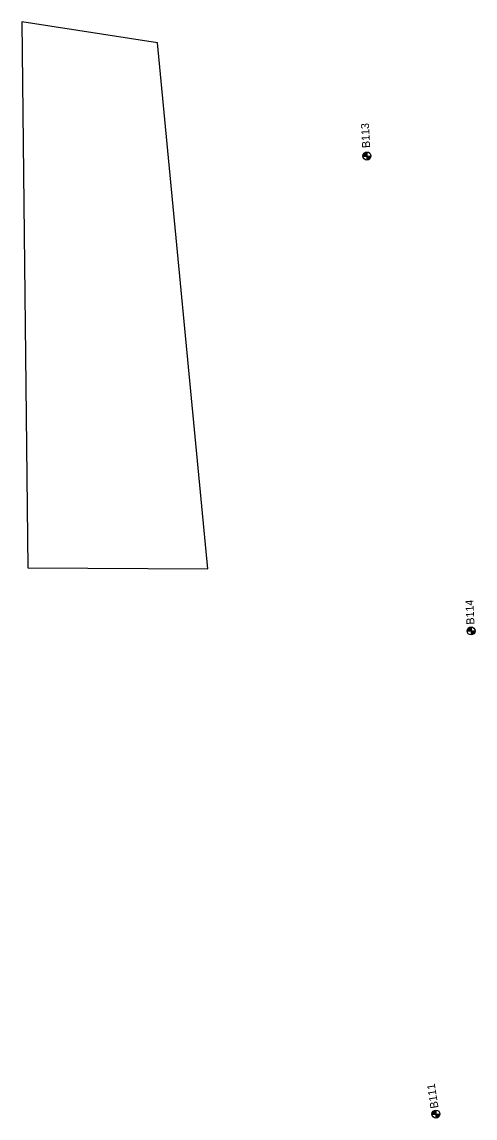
# Model space of a CAD drawing. Extents: x 331323 to 388339, y 121519 to 205315.
# Drawn here: x 354755 to 355322, y 190182 to 191552 of the extents above; entities that cross this region are included whole.
import ezdxf

# ---------------------------------------------------------------- set-up
doc = ezdxf.new("R2010")
doc.units = 0
for name, color, linetype in [('E_SOIL_BORE1 [KAPUR_CADDS_LEVELS]', 7, 'Continuous'), ('E_SOIL_BORE2 [KAPUR_CADDS_LEVELS]', 7, 'Continuous'), ('Level 21', 7, 'Continuous'), ('P_MARK', 7, 'Continuous')]:
    doc.layers.add(name, color=color, linetype=linetype)

msp = doc.modelspace()

# ---------------------------------------------------------------- linework, layer by layer
at = {"layer": 'Level 21'}
msp.add_lwpolyline([(354754.9, 191552.3), (354762.2, 190870.1), (354987.2, 190868.6), (354924.3, 191526.1)], close=True, dxfattribs=at)
at = {"layer": 'P_MARK'}
for p, q in [((355181.3, 191384.7), (355191.3, 191384.7)), ((355186.3, 191389.7), (355186.3, 191379.7)), ((355316.6, 190796.1), (355316.6, 190786.1)), ((355311.6, 190791.1), (355321.6, 190791.1)), ((355272.7, 190192.1), (355272.7, 190182.1)), ((355267.7, 190187.1), (355277.7, 190187.1))]:
    msp.add_line(p, q, dxfattribs=at)
for centre in [(355186.3, 191384.7), (355316.6, 190791.1), (355272.7, 190187.1)]:
    msp.add_circle(centre, 5, dxfattribs=at)
for centre, radius, start, end in [((355186.3, 191384.7), 4.5, 89.9869, 179.9869), ((355186.3, 191384.7), 4, 89.9869, 179.9869), ((355186.3, 191384.7), 3.5, 89.9869, 179.9869), ((355186.3, 191384.7), 3, 89.9869, 179.9869), ((355186.3, 191384.7), 2.5, 89.9869, 179.9869), ((355186.3, 191384.7), 2, 89.9869, 179.9869), ((355186.3, 191384.7), 1.5, 89.9869, 179.9869), ((355186.3, 191384.7), 1, 89.9869, 179.9869), ((355186.3, 191384.7), 0.5, 89.9869, 179.9869), ((355186.3, 191384.7), 4.5, 269.9869, 359.9869), ((355186.3, 191384.7), 4, 269.9869, 359.9869), ((355186.3, 191384.7), 3.5, 269.9869, 359.9869), ((355186.3, 191384.7), 3, 269.9869, 359.9869), ((355186.3, 191384.7), 2.5, 269.9869, 359.9869), ((355186.3, 191384.7), 2, 269.9869, 359.9869), ((355186.3, 191384.7), 1.5, 269.9869, 359.9869), ((355186.3, 191384.7), 1, 269.9869, 359.9869), ((355186.3, 191384.7), 0.5, 269.9869, 359.9869), ((355316.6, 190791.1), 4.5, 89.9869, 179.9869), ((355316.6, 190791.1), 4, 89.9869, 179.9869), ((355316.6, 190791.1), 3.5, 89.9869, 179.9869), ((355316.6, 190791.1), 3, 89.9869, 179.9869), ((355316.6, 190791.1), 2.5, 89.9869, 179.9869), ((355316.6, 190791.1), 2, 89.9869, 179.9869), ((355316.6, 190791.1), 1.5, 89.9869, 179.9869), ((355316.6, 190791.1), 1, 89.9869, 179.9869), ((355316.6, 190791.1), 0.5, 89.9869, 179.9869), ((355316.6, 190791.1), 4.5, 269.9869, 359.9869), ((355316.6, 190791.1), 4, 269.9869, 359.9869), ((355316.6, 190791.1), 3.5, 269.9869, 359.9869), ((355316.6, 190791.1), 3, 269.9869, 359.9869), ((355316.6, 190791.1), 2.5, 269.9869, 359.9869), ((355316.6, 190791.1), 2, 269.9869, 359.9869), ((355316.6, 190791.1), 1.5, 269.9869, 359.9869), ((355316.6, 190791.1), 1, 269.9869, 359.9869), ((355316.6, 190791.1), 0.5, 269.9869, 359.9869), ((355272.7, 190187.1), 4.5, 89.9869, 179.9869), ((355272.7, 190187.1), 4, 89.9869, 179.9869), ((355272.7, 190187.1), 3.5, 89.9869, 179.9869), ((355272.7, 190187.1), 3, 89.9869, 179.9869), ((355272.7, 190187.1), 2.5, 89.9869, 179.9869), ((355272.7, 190187.1), 2, 89.9869, 179.9869), ((355272.7, 190187.1), 1.5, 89.9869, 179.9869), ((355272.7, 190187.1), 1, 89.9869, 179.9869), ((355272.7, 190187.1), 0.5, 89.9869, 179.9869), ((355272.7, 190187.1), 4.5, 269.9869, 359.9869), ((355272.7, 190187.1), 4, 269.9869, 359.9869), ((355272.7, 190187.1), 3.5, 269.9869, 359.9869), ((355272.7, 190187.1), 3, 269.9869, 359.9869), ((355272.7, 190187.1), 2.5, 269.9869, 359.9869), ((355272.7, 190187.1), 2, 269.9869, 359.9869), ((355272.7, 190187.1), 1.5, 269.9869, 359.9869), ((355272.7, 190187.1), 1, 269.9869, 359.9869), ((355272.7, 190187.1), 0.5, 269.9869, 359.9869)]:
    msp.add_arc(centre, radius, start, end, dxfattribs=at)

# ---------------------------------------------------------------- texts
at = {"layer": 'E_SOIL_BORE1 [KAPUR_CADDS_LEVELS]'}
for s, rotation, p in [('B114', 93.0065, (355320.9, 190799.2)), ('B111', 98.957, (355275.9, 190195))]:
    msp.add_text(s, height=10, rotation=rotation, dxfattribs=at).set_placement(p)
at = {"layer": 'E_SOIL_BORE2 [KAPUR_CADDS_LEVELS]'}
msp.add_text('B113', height=10, rotation=93.0065, dxfattribs=at).set_placement((355190.4, 191394.9))

doc.saveas('drawing.dxf')
